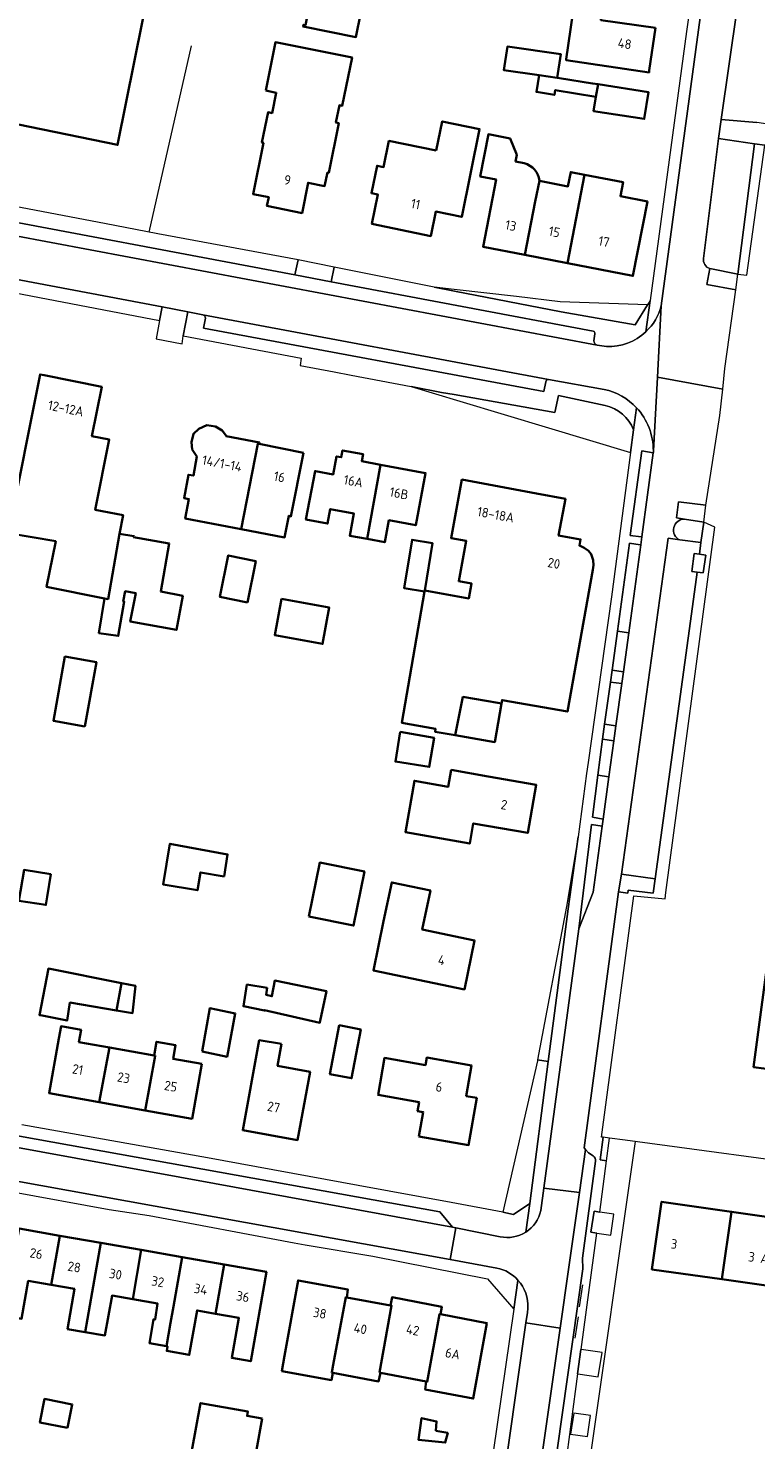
# Model space of a CAD drawing. Extents: x 150256 to 156914, y 461459 to 469481.
# Tile 456 of 656: x 154630 to 154733, y 466760 to 466960. Entities that reach past the tile are written whole.
import ezdxf
from ezdxf.enums import TextEntityAlignment as Align

# ---------------------------------------------------------------- set-up
doc = ezdxf.new("R2010")
doc.units = 0
doc.header["$LTSCALE"] = 0.75
for name, color, linetype, lineweight in [('B-RO-GR-BEPLANTING_CULTUUR_BODEMBEDEKKER-GV', 251, 'CONTINUOUS', 18), ('B-RO-GR-BEPLANTING_CULTUUR_HEESTERS-GV', 251, 'CONTINUOUS', 18), ('B-RO-GR-GROENVOORZIENING-GV', 251, 'CONTINUOUS', 18), ('B-RO-IE-TERREINAFSCHEIDING_KUNSTMATIG_HEKWERK-G', 251, 'IE-TERREINAFSCHEIDING-KUNSTMATIG', 18), ('B-RO-OG-BEBOUWING-GV', 6, 'CONTINUOUS', 35), ('B-RO-OG-BEBOUWING-T18', 1, 'CONTINUOUS', 18), ('B-RO-OG-TERREIN_CULTUURSCHEIDING-GV', 251, 'CONTINUOUS', 18), ('B-RO-VH-VERHARDING_BETONSTRAATSTEEN-GV', 251, 'CONTINUOUS', 18), ('B-RO-VH-VERHARDING_STRAATBAKSTEEN-GV', 251, 'CONTINUOUS', 18), ('B-RO-VH-VERHARDING_TEGEL-GV', 251, 'CONTINUOUS', 18)]:
    doc.layers.add(name, color=color, linetype=linetype, lineweight=lineweight)
doc.styles.add('NLCS-ISO-M200-T18', font='NLCS-ISO.ttf', dxfattribs={"height": 360})
doc.linetypes.add('IE-TERREINAFSCHEIDING-KUNSTMATIG', pattern='A,4,[82,NLCS.SHX,S=0.75,R=90,X=0,Y=0],4,-2', length=10)

msp = doc.modelspace()

# ---------------------------------------------------------------- linework, layer by layer
at = {"layer": 'B-RO-GR-BEPLANTING_CULTUUR_BODEMBEDEKKER-GV'}
for points in [[(154735.03, 466995.824), (154734.787, 466994.141), (154728.008, 466947.163), (154733.088, 466946.729)], [(154732.751, 466943.728), (154727.622, 466944.492), (154725.513, 466927.532)], [(154726.408, 466926.084), (154730.381, 466925.306), (154732.751, 466943.728)]]:
    msp.add_lwpolyline(points, dxfattribs=at)
msp.add_lwpolyline([(154725.513, 466927.532, 0.3529481), (154726.408, 466926.084)], format="xyb", dxfattribs=at)
at = {"layer": 'B-RO-GR-BEPLANTING_CULTUUR_HEESTERS-GV'}
for points in [[(154687.407, 466923.453), (154690.26, 466922.885), (154705.352, 466919.957), (154715.866, 466918.136), (154717.594, 466920.954), (154705.214, 466921.375), (154699.036, 466922.13), (154690.205, 466923.135)], [(154703.546, 466813.921), (154706.373, 466835.508), (154707.752, 466845.688), (154706.132, 466835.864), (154702.033, 466814.18)], [(154700.919, 466793.854), (154703.546, 466813.921), (154702.033, 466814.18), (154702.003, 466814.026), (154697.088, 466792.593), (154698.634, 466792.296)]]:
    msp.add_lwpolyline(points, close=True, dxfattribs=at)
for points in [[(154711.617, 466906.733), (154704.973, 466908.143), (154704.481, 466905.753), (154690.228, 466908.276), (154688.441, 466908.578), (154684.129, 466909.396), (154691.03, 466907.326), (154703.564, 466903.567), (154715.196, 466900.079), (154715.617, 466903.283), (154715.617, 466903.29)], [(154722.179, 466887.701), (154725.156, 466887.32), (154725.566, 466890.225), (154722.849, 466890.662)]]:
    msp.add_lwpolyline(points, dxfattribs=at)
for points in [[(154715.617, 466903.29, 0.2422417), (154711.617, 466906.733)], [(154722.849, 466890.662, 0.8145334), (154722.179, 466887.701)]]:
    msp.add_lwpolyline(points, format="xyb", dxfattribs=at)
at = {"layer": 'B-RO-GR-GROENVOORZIENING-GV'}
for points in [[(154724.605, 466883.161), (154725.489, 466883.04), (154725.834, 466885.562), (154724.939, 466885.684), (154724.216, 466885.783), (154723.87, 466883.262)], [(154710.425, 466789.658), (154712.38, 466789.364), (154712.825, 466792.323), (154710.824, 466792.624), (154710.028, 466792.744), (154709.582, 466789.785)], [(154707.742, 466769.727), (154710.625, 466769.343), (154711.154, 466772.775), (154708.205, 466773.17), (154708.142, 466773.178), (154707.665, 466769.737)], [(154706.702, 466761.197), (154709.117, 466760.878), (154709.54, 466763.847), (154707.151, 466764.183)]]:
    msp.add_lwpolyline(points, close=True, dxfattribs=at)
at = {"layer": 'B-RO-IE-TERREINAFSCHEIDING_KUNSTMATIG_HEKWERK-G'}
for points in [[(154647.043, 466931.247), (154653.026, 466957.595)], [(154711.317, 466803.21), (154711.066, 466803.244)], [(154712.233, 466803.087), (154711.317, 466803.21)], [(154714.445, 466802.789), (154712.233, 466803.087)], [(154774.526, 466794.7), (154714.445, 466802.789)], [(154709.045, 466754.69), (154715.876, 466802.596)], [(154708.381, 466782.319), (154707.929, 466779.23)], [(154707.771, 466777.824), (154707.293, 466774.799)]]:
    msp.add_lwpolyline(points, dxfattribs=at)
at = {"layer": 'B-RO-OG-BEBOUWING-GV'}
for points in [[(154611.403, 466963.635), (154608.293, 466948.739), (154617.349, 466946.973), (154617.7, 466948.697), (154642.577, 466943.587), (154652.109, 466990.882), (154640.388, 466993.075), (154638.819, 466985.383), (154636.203, 466985.917), (154635.605, 466982.988), (154630.177, 466984.095), (154627.586, 466970.223), (154625.668, 466960.821)], [(154670.908, 466969.348), (154669.157, 466960.538), (154668.901, 466960.589), (154668.845, 466960.308), (154676.306, 466958.825), (154676.995, 466962.29), (154676.739, 466962.341), (154677.857, 466967.966)], [(154718.742, 466960.143), (154710.989, 466961.244), (154711.033, 466961.594), (154707.038, 466962.187), (154706.078, 466955.717), (154706.057, 466955.575), (154717.806, 466953.833), (154717.846, 466954.102)], [(154663.544, 466951.259), (154665.03, 466950.96), (154664.45, 466948.081), (154663.88, 466948.196), (154663.016, 466943.911), (154663.23, 466943.868), (154661.767, 466936.614), (154663.972, 466936.17), (154663.726, 466934.946), (154668.688, 466933.946), (154669.553, 466938.235), (154671.884, 466937.766), (154672.269, 466939.672), (154672.472, 466939.631), (154673.887, 466946.649), (154673.473, 466946.733), (154673.969, 466949.193), (154674.389, 466949.109), (154675.764, 466955.928), (154664.926, 466958.113)], [(154704.789, 466953.071), (154705.31, 466956.42), (154697.763, 466957.5), (154697.257, 466954.134), (154702.26, 466953.428)], [(154710.269, 466950.371), (154710.605, 466952.165), (154709.824, 466952.288), (154705.154, 466953.014), (154704.789, 466953.071), (154702.26, 466953.428), (154701.862, 466951.081), (154704.408, 466950.649), (154704.526, 466951.346)], [(154710.605, 466952.165), (154710.269, 466950.371), (154709.959, 466948.366), (154717.131, 466947.257), (154717.717, 466951.047)], [(154687.69, 466942.78), (154680.989, 466944.153), (154680.228, 466940.44), (154679.307, 466940.629), (154678.513, 466936.749), (154679.434, 466936.561), (154678.581, 466932.397), (154686.908, 466930.691), (154687.614, 466934.14), (154691.298, 466933.385), (154693.813, 466945.813), (154688.533, 466946.895)], [(154700.207, 466928.025), (154706.271, 466926.843), (154708.688, 466939.355), (154706.729, 466939.737), (154706.335, 466937.72), (154702.279, 466938.51), (154701.699, 466935.563)], [(154706.271, 466926.843), (154715.513, 466925.041), (154717.568, 466935.584), (154713.758, 466936.326), (154714.142, 466938.292), (154708.688, 466939.355)], [(154642.827, 466888.587), (154643.348, 466891.185), (154639.42, 466891.972), (154641.407, 466901.893), (154638.932, 466902.388), (154640.332, 466909.373), (154632.204, 466911.001), (154631.598, 466911.122), (154627.14, 466888.646), (154633.816, 466887.513), (154632.525, 466881.067), (154640.711, 466879.427), (154641.233, 466879.337)], [(154660.078, 466889.228), (154662.423, 466901.314), (154662.604, 466901.278), (154662.649, 466901.506), (154657.97, 466902.374), (154657.973, 466902.389), (154657.362, 466903.193), (154656.423, 466903.741), (154655.195, 466903.935), (154654.094, 466903.397), (154653.327, 466902.721), (154653.023, 466901.528), (154653.132, 466900.497), (154653.81, 466899.504), (154653.3, 466896.802), (154652.607, 466896.932), (154651.982, 466893.621), (154652.675, 466893.49), (154652.152, 466890.724)], [(154668.879, 466900.043), (154662.604, 466901.278), (154662.423, 466901.314), (154660.078, 466889.228), (154666.211, 466888.07), (154666.821, 466891.128), (154667.121, 466891.031)], [(154677.898, 466887.839), (154679.808, 466898.348), (154677.139, 466898.851), (154677.324, 466899.828), (154674.42, 466900.376), (154674.235, 466899.398), (154673.582, 466899.521), (154673.101, 466896.969), (154670.587, 466897.443), (154670.539, 466897.452), (154669.246, 466890.589), (154672.292, 466890.015), (154672.679, 466892.065), (154676.038, 466891.433), (154675.448, 466888.3)], [(154679.808, 466898.348), (154677.898, 466887.839), (154680.394, 466887.369), (154680.982, 466890.494), (154684.79, 466889.777), (154686.177, 466897.149)], [(154696.926, 466864.57), (154697.01, 466865.059), (154706.255, 466863.428), (154709.867, 466883.493), (154709.934, 466884.147), (154709.905, 466884.861), (154709.616, 466885.695), (154709.259, 466886.174), (154708.636, 466886.595), (154707.96, 466886.898), (154708.12, 466887.769), (154705.004, 466888.343), (154705.96, 466893.537), (154701.862, 466894.291), (154691.316, 466896.233), (154689.791, 466887.952), (154691.929, 466887.558), (154690.879, 466881.857), (154692.681, 466881.525), (154692.292, 466879.428), (154686.061, 466880.562), (154686.029, 466880.396), (154682.814, 466861.833), (154687.596, 466860.98), (154687.523, 466860.573), (154690.365, 466860.08), (154691.45, 466865.487), (154696.424, 466864.654)], [(154640.711, 466879.427), (154639.943, 466874.527), (154642.673, 466874.121), (154643.512, 466878.986), (154643.377, 466878.986), (154643.668, 466880.444), (154645.155, 466880.183), (154644.377, 466876.165), (154650.907, 466874.972), (154651.793, 466879.819), (154648.689, 466880.387), (154649.887, 466887.203), (154644.849, 466888.088), (154644.877, 466888.245), (154642.827, 466888.587), (154641.233, 466879.337)], [(154686.029, 466880.396), (154686.056, 466880.563), (154687.14, 466887.253), (154684.268, 466887.719), (154683.157, 466880.862)], [(154660.968, 466878.871), (154662.139, 466884.723), (154658.237, 466885.504), (154657.065, 466879.652)], [(154665.756, 466879.375), (154664.815, 466874.247), (154671.586, 466873.005), (154672.527, 466878.133)], [(154637.957, 466861.323), (154639.581, 466870.399), (154635.126, 466871.196), (154633.503, 466862.119)], [(154696.926, 466864.57), (154696.424, 466864.654), (154691.45, 466865.487), (154690.365, 466860.08), (154695.978, 466859.106)], [(154682.59, 466860.569), (154681.901, 466856.341), (154686.693, 466855.594), (154687.385, 466859.704)], [(154689.798, 466855.175), (154689.379, 466852.8), (154684.597, 466853.645), (154683.312, 466846.373), (154692.421, 466844.763), (154692.925, 466847.616), (154700.641, 466846.253), (154701.842, 466853.046), (154695.037, 466854.249)], [(154657.655, 466840.096), (154658.142, 466843.231), (154649.994, 466844.719), (154649.033, 466838.962), (154653.871, 466838.15), (154654.304, 466840.664)], [(154632.621, 466837.243), (154633.115, 466840.423), (154629.331, 466841.018), (154628.601, 466836.64), (154632.416, 466836.074), (154632.424, 466836.073)], [(154669.656, 466834.429), (154675.972, 466833.154), (154677.513, 466840.786), (154671.197, 466842.062)], [(154680.23, 466833.756), (154678.779, 466826.817), (154691.662, 466824.124), (154693.113, 466831.063), (154685.711, 466832.61), (154686.861, 466838.11), (154681.38, 466839.256)], [(154754.974, 466829.18), (154735.089, 466831.824), (154732.604, 466813.139), (154741.366, 466811.974), (154742.841, 466823.066), (154747.908, 466822.392), (154748.076, 466823.661), (154754.133, 466822.856)], [(154643.128, 466825.022), (154632.777, 466827.071), (154631.505, 466820.499), (154631.916, 466820.417), (154635.418, 466819.714), (154635.833, 466822.269), (154642.406, 466821.165)], [(154642.406, 466821.165), (154644.711, 466820.778), (154645.108, 466824.63), (154643.128, 466825.022)], [(154671.26, 466819.66), (154672.126, 466823.884), (154664.829, 466825.372), (154664.423, 466823.156), (154663.612, 466823.345), (154663.747, 466824.345), (154660.883, 466824.805), (154660.396, 466821.778), (154660.391, 466821.752), (154663.383, 466821.136), (154663.395, 466821.21), (154671.206, 466819.398)], [(154654.555, 466815.335), (154658.07, 466814.61), (154659.236, 466820.724), (154655.632, 466821.452)], [(154639.973, 466808.188), (154641.418, 466815.896), (154637.109, 466816.659), (154637.417, 466818.399), (154634.569, 466818.903), (154634.257, 466817.164), (154632.873, 466809.463)], [(154673.958, 466819.078), (154672.628, 466812.152), (154675.695, 466811.557), (154676.995, 466818.475)], [(154654.514, 466813.576), (154650.443, 466814.297), (154650.786, 466816.237), (154648.093, 466816.714), (154647.75, 466814.774), (154647.916, 466814.745), (154646.474, 466807.02), (154653.122, 466805.826)], [(154665.773, 466816.426), (154662.636, 466816.945), (154660.297, 466804.208), (154668.029, 466802.811), (154669.83, 466812.474), (154665.216, 466813.316)], [(154639.973, 466808.188), (154646.474, 466807.02), (154647.916, 466814.745), (154647.75, 466814.774), (154641.418, 466815.896)], [(154685.229, 466803.328), (154692.252, 466802.097), (154693.423, 466808.775), (154691.926, 466809.037), (154692.688, 466813.381), (154686.35, 466814.493), (154686.163, 466813.427), (154680.38, 466814.441), (154679.462, 466809.205), (154685.259, 466808.188), (154685.036, 466806.916), (154685.834, 466806.776)], [(154728.118, 466783.115), (154729.486, 466792.679), (154719.573, 466794.09), (154718.205, 466784.526)], [(154729.486, 466792.679), (154728.118, 466783.115), (154738.032, 466781.703), (154739.4, 466791.268)], [(154634.404, 466789.287), (154628.648, 466790.297), (154626.487, 466777.982), (154628.995, 466777.542), (154629.935, 466782.898), (154633.189, 466782.327)], [(154640.197, 466788.271), (154634.404, 466789.287), (154633.189, 466782.327), (154636.456, 466781.754), (154635.499, 466776.058), (154638.003, 466775.642), (154638.987, 466781.31)], [(154645.914, 466787.267), (154640.197, 466788.271), (154638.987, 466781.31), (154638.003, 466775.642), (154640.782, 466775.18), (154641.793, 466780.817), (154644.719, 466780.304)], [(154649.502, 466773.645), (154650.079, 466776.964), (154650.484, 466779.292), (154651.695, 466786.253), (154645.914, 466787.267), (154644.719, 466780.304), (154648.238, 466779.686), (154647.885, 466777.428), (154647.641, 466777.455), (154647.1, 466774.077)], [(154657.658, 466785.207), (154651.695, 466786.253), (154650.484, 466779.292), (154650.079, 466776.964), (154649.502, 466773.645), (154649.641, 466773.62), (154649.527, 466772.983), (154652.718, 466772.423), (154653.82, 466778.707), (154656.457, 466778.244)], [(154657.658, 466785.207), (154656.457, 466778.244), (154659.74, 466777.668), (154658.745, 466772), (154661.42, 466771.531), (154663.636, 466784.158)], [(154675.006, 466780.545), (154675.185, 466781.66), (154668.135, 466782.967), (154666.225, 466772.294), (154665.834, 466770.109), (154672.847, 466768.854), (154673.036, 466769.905), (154672.898, 466769.931), (154673.104, 466771.043), (154674.868, 466780.57)], [(154679.793, 466769.898), (154679.655, 466769.924), (154681.363, 466779.408), (154681.225, 466779.433), (154675.006, 466780.545), (154674.868, 466780.57), (154673.104, 466771.043), (154672.898, 466769.931), (154673.036, 466769.905), (154679.527, 466768.682)], [(154686.279, 466768.661), (154686.417, 466768.635), (154688.162, 466778.199), (154688.3, 466778.173), (154688.488, 466779.241), (154681.427, 466780.579), (154681.225, 466779.433), (154681.363, 466779.408), (154679.655, 466769.924), (154679.793, 466769.898)], [(154688.3, 466778.173), (154688.162, 466778.199), (154686.417, 466768.635), (154686.279, 466768.661), (154686.118, 466767.537), (154692.922, 466766.252), (154694.864, 466776.932)], [(154635.494, 466762.105), (154636.157, 466765.425), (154632.243, 466766.207), (154631.579, 466762.887)], [(154663.044, 466763.438), (154660.915, 466763.789), (154661.023, 466764.41), (154654.321, 466765.601), (154653.108, 466758.913), (154659.133, 466757.914), (154659.978, 466758.509), (154662.238, 466758.977)], [(154687.616, 466761.663), (154687.723, 466763.021), (154685.616, 466763.48), (154685.17, 466760.416), (154688.953, 466760.018), (154689.322, 466761.393)]]:
    msp.add_lwpolyline(points, close=True, dxfattribs=at)
for points in [[(154700.136, 466940.985), (154698.919, 466941.222), (154699.108, 466942.196), (154698.138, 466944.483), (154695.078, 466945.08), (154693.918, 466939.131), (154696.159, 466938.694), (154694.304, 466929.176), (154700.207, 466928.025)], [(154700.207, 466928.025), (154701.699, 466935.563), (154702.279, 466938.51)]]:
    msp.add_lwpolyline(points, dxfattribs=at)
msp.add_lwpolyline([(154702.279, 466938.51, 0.3157084), (154700.136, 466940.985)], format="xyb", dxfattribs=at)
at = {"layer": 'B-RO-OG-TERREIN_CULTUURSCHEIDING-GV'}
for points in [[(154718.41, 466900.019), (154716.773, 466900.291), (154715.122, 466888.324), (154716.702, 466888.145), (154716.783, 466888.136)], [(154713.335, 466874.784), (154714.926, 466874.565), (154716.63, 466887.011), (154716.557, 466887.023), (154715.053, 466887.263)], [(154714.174, 466869.067), (154712.578, 466869.287), (154712.346, 466867.603), (154713.944, 466867.383)], [(154711.234, 466859.53), (154712.839, 466859.309), (154713.127, 466861.419), (154711.525, 466861.64)], [(154712.135, 466854.171), (154710.543, 466854.427), (154709.808, 466848.468), (154711.321, 466848.225)], [(154711.186, 466847.234), (154709.685, 466847.475), (154707.859, 466832.681), (154709.907, 466837.889)], [(154713.888, 466840.446), (154713.484, 466837.917), (154714.817, 466837.761), (154714.861, 466838.141), (154718.391, 466837.728), (154718.683, 466839.787)]]:
    msp.add_lwpolyline(points, close=True, dxfattribs=at)
at = {"layer": 'B-RO-VH-VERHARDING_BETONSTRAATSTEEN-GV'}
for points in [[(154737.197, 467008.04), (154739.3, 467009.384), (154747.899, 467071.983), (154748.886, 467079.01), (154742.861, 467079.804), (154732.468, 467004.993), (154730.279, 466994.79), (154728.135, 466984.662), (154719.535, 466920.812), (154718.985, 466910.744), (154728.233, 466909.047), (154728.558, 466911.946), (154730.076, 466923.076), (154725.974, 466923.828), (154726.408, 466926.084)], [(154725.513, 466927.532), (154727.622, 466944.492), (154728.008, 466947.163), (154734.787, 466994.141), (154735.03, 466995.824), (154736.523, 467006.167)], [(154711.768, 466915.046), (154710.478, 466915.259), (154616.579, 466932.894), (154615.571, 466926.941), (154648.871, 466920.653), (154652.515, 466919.965), (154654.646, 466919.563), (154703.572, 466910.41), (154711.478, 466908.994)], [(154616.589, 466932.952), (154616.579, 466932.894), (154710.478, 466915.259)], [(154667.663, 466925.187), (154619.522, 466934.261)], [(154709.913, 466917.224), (154672.831, 466924.213), (154667.663, 466925.187)], [(154718.415, 466900.312), (154718.985, 466910.744), (154719.535, 466920.812)], [(154703.572, 466910.41), (154654.646, 466919.563)], [(154655.003, 466919.062), (154654.727, 466917.649), (154702.935, 466908.718), (154703.193, 466910.047)], [(154709.986, 466915.885), (154710.144, 466916.88)], [(154722.849, 466890.662), (154721.696, 466890.821), (154721.972, 466893.11), (154725.836, 466892.625), (154727.813, 466905.292), (154728.233, 466909.047), (154718.985, 466910.744), (154718.415, 466900.312)], [(154718.415, 466900.312), (154718.419, 466900.084), (154718.41, 466900.019), (154716.783, 466888.136), (154716.63, 466887.011), (154714.926, 466874.565), (154714.174, 466869.067), (154713.944, 466867.383), (154713.127, 466861.419), (154712.839, 466859.309), (154712.135, 466854.171), (154711.321, 466848.225), (154711.186, 466847.234), (154709.907, 466837.889), (154707.859, 466832.681), (154702.918, 466795.993), (154707.972, 466795.409), (154708.835, 466801.464), (154708.618, 466801.733), (154713.484, 466837.917), (154713.888, 466840.446), (154720.536, 466887.932), (154722.179, 466887.701)], [(154709.878, 466800.576), (154709.217, 466800.991), (154708.835, 466801.464), (154707.972, 466795.409), (154706.465, 466784.852)], [(154706.465, 466784.852), (154705.233, 466776.194), (154702.555, 466757.412), (154704.791, 466758.936), (154708.448, 466784.589), (154708.378, 466786.129), (154710.205, 466799.816)], [(154705.233, 466776.194), (154706.465, 466784.852), (154707.972, 466795.409), (154702.918, 466795.993), (154702.498, 466792.873), (154702.492, 466792.847)], [(154696.742, 466789.137), (154690.476, 466790.403), (154689.637, 466785.911), (154696.274, 466784.711)], [(154702.555, 466757.412), (154705.233, 466776.194), (154700.372, 466776.982), (154696.701, 466751.078)], [(154700.538, 466778.153), (154700.372, 466776.982), (154705.233, 466776.194)]]:
    msp.add_lwpolyline(points, dxfattribs=at)
for points in [[(154726.408, 466926.084, -0.3529481), (154725.513, 466927.532)], [(154719.535, 466920.812, -0.1399646), (154717.365, 466917.157)], [(154654.646, 466919.563, -0.3866204), (154655.003, 466919.062)], [(154710.144, 466916.88, 0.4022693), (154709.913, 466917.224)], [(154717.365, 466917.157, -0.2009231), (154711.768, 466915.046)], [(154710.478, 466915.259, -0.3668172), (154709.986, 466915.885)], [(154703.193, 466910.047, -0.3962764), (154703.572, 466910.41)], [(154711.478, 466908.994, -0.1512879), (154716.03, 466906.399)], [(154716.03, 466906.399, -0.1914211), (154718.415, 466900.312)], [(154722.179, 466887.701, -0.8145334), (154722.849, 466890.662)], [(154710.205, 466799.816, 0.3194723), (154709.878, 466800.576)], [(154702.492, 466792.847, -0.2003246), (154700.349, 466789.788)], [(154700.349, 466789.788, -0.1959786), (154696.742, 466789.137)], [(154696.274, 466784.711, -0.1598222), (154699.249, 466783.008)], [(154699.249, 466783.008, -0.1986432), (154700.656, 466779.047)], [(154700.656, 466779.047, -0.0401594), (154700.538, 466778.153)]]:
    msp.add_lwpolyline(points, format="xyb", dxfattribs=at)
for points in [[(154712.578, 466869.287), (154714.174, 466869.067), (154714.926, 466874.565), (154713.335, 466874.784)], [(154711.525, 466861.64), (154713.127, 466861.419), (154713.944, 466867.383), (154712.346, 466867.603)], [(154710.543, 466854.427), (154712.135, 466854.171), (154712.839, 466859.309), (154711.234, 466859.53)], [(154592.43, 466808.296), (154656.305, 466796.67), (154690.006, 466790.498), (154688.191, 466792.654), (154602.16, 466808.119), (154594.914, 466809.41), (154594.618, 466809.303), (154593.292, 466808.475), (154592.947, 466808.318)]]:
    msp.add_lwpolyline(points, close=True, dxfattribs=at)
at = {"layer": 'B-RO-VH-VERHARDING_STRAATBAKSTEEN-GV'}
for points in [[(154730.381, 466925.306), (154726.408, 466926.084), (154725.974, 466923.828), (154730.076, 466923.076)], [(154725.566, 466890.225), (154725.836, 466892.625), (154721.972, 466893.11), (154721.696, 466890.821), (154722.849, 466890.662)], [(154722.179, 466887.701), (154720.536, 466887.932), (154713.888, 466840.446), (154718.683, 466839.787), (154723.687, 466876.23), (154724.605, 466883.161), (154723.87, 466883.262), (154724.216, 466885.783), (154724.939, 466885.684), (154725.156, 466887.32)], [(154690.476, 466790.403), (154690.006, 466790.498), (154656.305, 466796.67), (154592.43, 466808.296), (154591.545, 466803.869), (154598.253, 466802.435), (154689.637, 466785.911)]]:
    msp.add_lwpolyline(points, close=True, dxfattribs=at)
at = {"layer": 'B-RO-VH-VERHARDING_TEGEL-GV'}
for points in [[(154719.535, 466920.812), (154728.135, 466984.662), (154726.487, 466984.871), (154725.549, 466977.486), (154724.676, 466971.433), (154723.939, 466965.555), (154723.103, 466959.627), (154717.972, 466921.57)], [(154619.522, 466934.261), (154667.663, 466925.187), (154668.145, 466927.31), (154648.275, 466931.006), (154640.729, 466932.452), (154614.15, 466937.496), (154611.718, 466937.912), (154604.345, 466939.212), (154600.905, 466939.821), (154598.607, 466940.749), (154588.798, 466944.71)], [(154607.603, 466926.591), (154648.509, 466918.739), (154648.871, 466920.653), (154615.571, 466926.941), (154610.561, 466927.881)], [(154717.594, 466920.954), (154715.866, 466918.136), (154705.352, 466919.957), (154690.26, 466922.885), (154687.407, 466923.453), (154673.221, 466926.279), (154672.831, 466924.213), (154709.913, 466917.224)], [(154717.365, 466917.157), (154717.972, 466921.57), (154717.594, 466920.954)], [(154717.972, 466921.57), (154717.365, 466917.157)], [(154654.646, 466919.563), (154652.515, 466919.965), (154651.87, 466916.572), (154668.552, 466913.434), (154668.412, 466912.383), (154673.257, 466911.48)], [(154703.193, 466910.047), (154702.935, 466908.718), (154654.727, 466917.649), (154655.003, 466919.062)], [(154710.144, 466916.88), (154709.986, 466915.885)], [(154710.478, 466915.259), (154711.768, 466915.046)], [(154673.257, 466911.48), (154675.656, 466911.003), (154684.129, 466909.396), (154688.441, 466908.578), (154690.228, 466908.276), (154704.481, 466905.753), (154704.973, 466908.143), (154711.617, 466906.733)], [(154711.478, 466908.994), (154703.572, 466910.41)], [(154716.03, 466906.399), (154715.617, 466903.29), (154715.617, 466903.283), (154715.196, 466900.079), (154712.509, 466879.636), (154709.18, 466856.227), (154708.965, 466854.643), (154707.752, 466845.688), (154706.373, 466835.508), (154703.546, 466813.921)], [(154715.617, 466903.29), (154716.03, 466906.399)], [(154702.492, 466792.847), (154702.498, 466792.873), (154702.918, 466795.993), (154707.859, 466832.681), (154709.685, 466847.475), (154711.186, 466847.234), (154711.321, 466848.225), (154709.808, 466848.468), (154710.543, 466854.427), (154711.234, 466859.53), (154711.525, 466861.64), (154712.346, 466867.603), (154712.578, 466869.287), (154713.335, 466874.784), (154715.053, 466887.263), (154716.557, 466887.023), (154716.63, 466887.011), (154716.783, 466888.136), (154716.702, 466888.145), (154715.122, 466888.324), (154716.773, 466900.291), (154718.41, 466900.019), (154718.419, 466900.084), (154718.415, 466900.312)], [(154705.917, 466756.176), (154707.742, 466769.727), (154707.665, 466769.737), (154708.142, 466773.178), (154708.205, 466773.17), (154709.72, 466784.42), (154710.425, 466789.658), (154709.582, 466789.785), (154710.028, 466792.744), (154710.824, 466792.624), (154711.8, 466799.872), (154710.897, 466800.002), (154711.317, 466803.21), (154711.066, 466803.244), (154715.656, 466837.378), (154720.07, 466836.945), (154720.191, 466837.842), (154727.136, 466889.519), (154725.566, 466890.225), (154725.156, 466887.32), (154724.939, 466885.684), (154725.834, 466885.562), (154725.489, 466883.04), (154724.605, 466883.161), (154723.687, 466876.23), (154718.683, 466839.787), (154718.391, 466837.728), (154714.861, 466838.141), (154714.817, 466837.761), (154713.484, 466837.917), (154708.618, 466801.733), (154708.835, 466801.464), (154709.217, 466800.991), (154709.878, 466800.576)], [(154703.546, 466813.921), (154700.919, 466793.854), (154700.349, 466789.788)], [(154591.701, 466808.392), (154592.43, 466808.296), (154592.947, 466808.318), (154593.292, 466808.475), (154594.618, 466809.303), (154594.914, 466809.41), (154602.16, 466808.119), (154688.191, 466792.654), (154690.006, 466790.498), (154690.476, 466790.403), (154696.742, 466789.137)], [(154700.349, 466789.788), (154700.919, 466793.854), (154698.634, 466792.296), (154697.088, 466792.593), (154689.776, 466793.995), (154676.618, 466796.373), (154655.325, 466800.31), (154629.016, 466804.983), (154629.017, 466804.989)], [(154696.274, 466784.711), (154689.637, 466785.911), (154598.253, 466802.435), (154591.545, 466803.869), (154589.749, 466804.253)], [(154589.728, 466802.332), (154602.63, 466800.038), (154626.5, 466795.69), (154627.444, 466795.518), (154641.385, 466792.979), (154647.027, 466792.134), (154667.589, 466788.277), (154669.119, 466788.017), (154678.691, 466786.391), (154694.925, 466783.199), (154698.655, 466778.887)], [(154710.205, 466799.816), (154708.378, 466786.129), (154708.448, 466784.589), (154704.791, 466758.936), (154702.555, 466757.412), (154701.573, 466750.526), (154699.746, 466736.885), (154696.937, 466715.398), (154696.142, 466709.722), (154698.477, 466709.449), (154699.101, 466715.094), (154699.675, 466719.29)], [(154699.249, 466783.008), (154699.239, 466782.936), (154698.655, 466778.887), (154695.744, 466758.665), (154695.562, 466757.269), (154694.642, 466750.212), (154690.105, 466717.86), (154689.136, 466711.033), (154688.781, 466707.545)], [(154698.655, 466778.887), (154699.239, 466782.936), (154699.249, 466783.008)], [(154690.976, 466710.499), (154691.753, 466715.549), (154694.765, 466737.139), (154696.773, 466751.033), (154696.701, 466751.078), (154700.372, 466776.982), (154700.538, 466778.153)]]:
    msp.add_lwpolyline(points, dxfattribs=at)
for points in [[(154728.008, 466947.163), (154727.622, 466944.492), (154732.751, 466943.728), (154734.199, 466943.557), (154738.814, 466942.881), (154739.239, 466945.523), (154739.308, 466946.05), (154734.61, 466946.511), (154733.088, 466946.729)], [(154734.199, 466943.557), (154732.751, 466943.728), (154730.381, 466925.306), (154731.642, 466925.174)], [(154673.221, 466926.279), (154668.145, 466927.31), (154667.663, 466925.187), (154672.831, 466924.213)], [(154648.509, 466918.739), (154648.035, 466916.135), (154651.731, 466915.421), (154651.87, 466916.572), (154652.515, 466919.965), (154648.871, 466920.653)], [(154711.8, 466799.872), (154712.233, 466803.087), (154711.317, 466803.21), (154710.897, 466800.002)]]:
    msp.add_lwpolyline(points, close=True, dxfattribs=at)
for points in [[(154717.365, 466917.157, 0.1399646), (154719.535, 466920.812)], [(154655.003, 466919.062, 0.3866204), (154654.646, 466919.563)], [(154709.913, 466917.224, -0.4022693), (154710.144, 466916.88)], [(154711.768, 466915.046, 0.2009231), (154717.365, 466917.157)], [(154709.986, 466915.885, 0.3668172), (154710.478, 466915.259)], [(154703.572, 466910.41, 0.3962764), (154703.193, 466910.047)], [(154716.03, 466906.399, 0.1512879), (154711.478, 466908.994)], [(154711.617, 466906.733, -0.2422417), (154715.617, 466903.29)], [(154718.415, 466900.312, 0.1914211), (154716.03, 466906.399)], [(154709.878, 466800.576, -0.3194723), (154710.205, 466799.816)], [(154700.349, 466789.788, 0.2003246), (154702.492, 466792.847)], [(154696.742, 466789.137, 0.1959786), (154700.349, 466789.788)], [(154699.249, 466783.008, 0.1598222), (154696.274, 466784.711)], [(154700.656, 466779.047, 0.1986432), (154699.249, 466783.008)], [(154700.538, 466778.153, 0.0401594), (154700.656, 466779.047)]]:
    msp.add_lwpolyline(points, format="xyb", dxfattribs=at)

# ---------------------------------------------------------------- texts
at = {"layer": 'B-RO-OG-BEBOUWING-T18', "style": 'NLCS-ISO-M200-T18'}
for s, rotation, p in [('48', 351.5, (154714.365, 466957.899)), ('9', 348.5, (154666.626, 466938.618)), ('11', 348.4, (154684.766, 466935.213)), ('13', 348.6, (154698.242, 466932.177)), ('15', 349, (154704.41, 466931.281)), ('17', 349, (154711.433, 466929.912)), ('12-12A', 348.7, (154635.256, 466906.31)), ('14/1-14', 349.2, (154657.366, 466898.524)), ('16', 348.9, (154665.487, 466896.634)), ('16A', 349.3, (154675.952, 466896.016)), ('16B', 349.3, (154682.417, 466894.294)), ('18-18A', 349.6, (154696.105, 466891.284)), ('20', 349.6, (154704.341, 466884.398)), ('2', 350, (154697.285, 466850.247)), ('4', 348.2, (154688.443, 466828.272)), ('21', 349.8, (154636.94, 466812.797)), ('23', 349.8, (154643.438, 466811.629)), ('25', 349.8, (154650.107, 466810.431)), ('6', 350, (154688.092, 466810.332)), ('27', 349.7, (154664.676, 466807.482)), ('3', 351.9, (154721.354, 466788.118)), ('26', 350, (154631.066, 466786.761)), ('3 A', 351.9, (154733.298, 466786.148)), ('28', 350, (154636.449, 466784.867)), ('30', 350, (154642.291, 466783.842)), ('32', 350, (154648.273, 466782.792)), ('34', 350, (154654.349, 466781.726)), ('36', 350, (154660.316, 466780.68)), ('38', 349.5, (154671.209, 466778.329)), ('40', 349.9, (154676.941, 466776.135)), ('42', 349.3, (154684.361, 466775.952)), ('6A', 349.7, (154690.012, 466772.606))]:
    msp.add_text(s, height=1.35, rotation=rotation, dxfattribs=at).set_placement(p, align=Align.MIDDLE)

doc.saveas('drawing.dxf')
